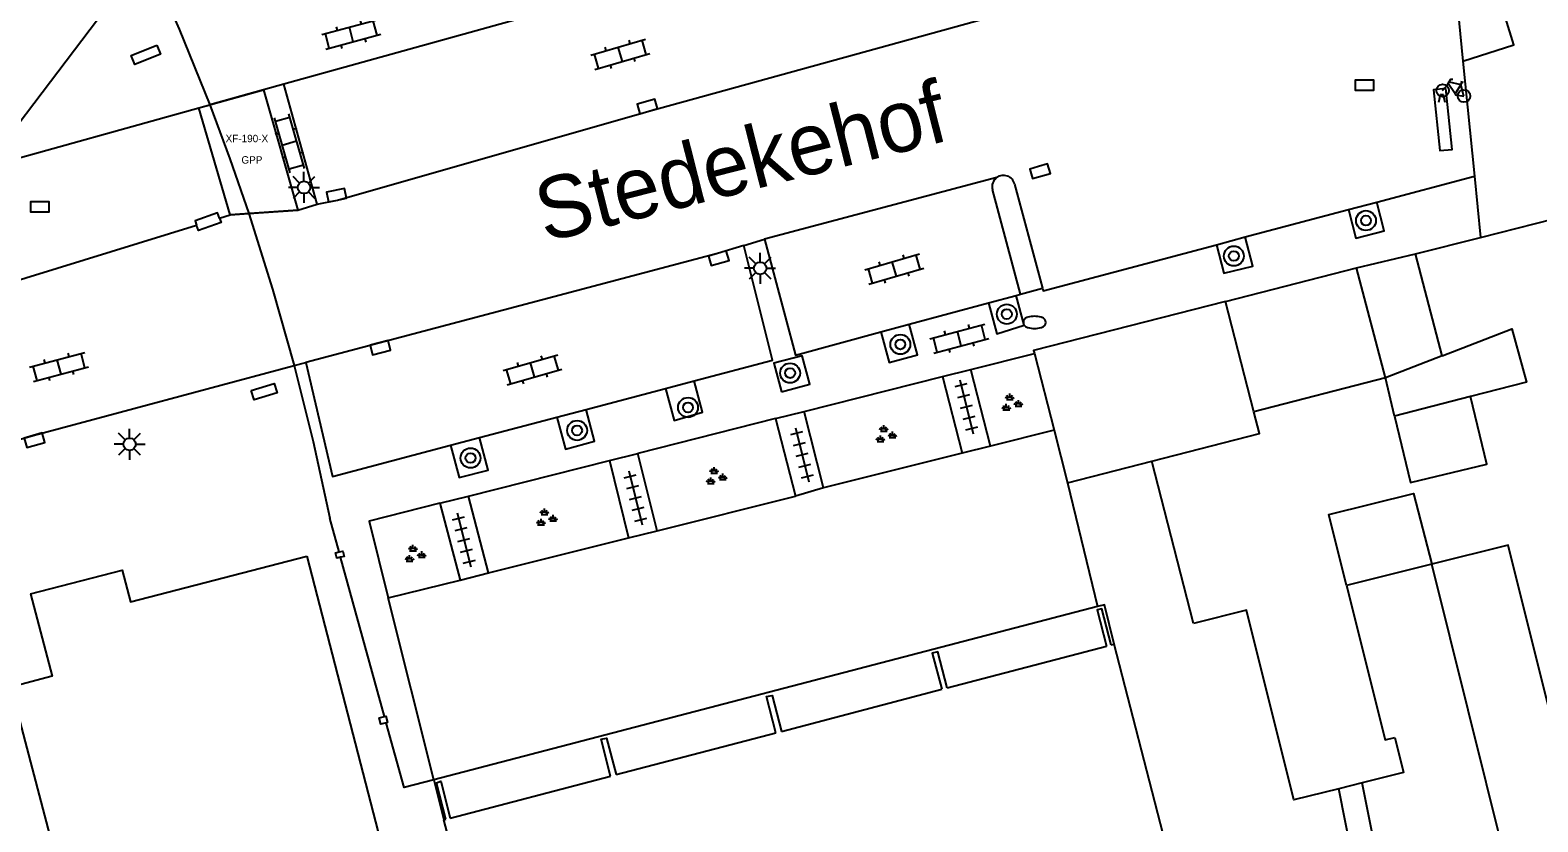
# Model space of a CAD drawing. Extents: x 132998 to 136004, y 396998 to 398512.
# Drawn here: x 133737.1 to 133797.9, y 397452 to 397483.9 of the extents above; entities that cross this region are included whole.
import ezdxf

# ---------------------------------------------------------------- set-up
doc = ezdxf.new("R2010")
doc.units = 0
for name, color, linetype in [('bp-anno-kenteken', 7, 'Continuous'), ('bp-grn-parkeervak', 7, 'Continuous'), ('gg-afsc-erfafscheiding', 7, 'Continuous'), ('gg-afsc-muur', 7, 'Continuous'), ('gg-anno-openbare ruimte label', 7, 'Continuous'), ('gg-bbg-bijgebouw', 7, 'Continuous'), ('gg-bbg-gedigitaliseerde bebouwing', 7, 'Continuous'), ('gg-bbg-gedigitaliseerde bebouwing onder overbouw', 7, 'Continuous'), ('gg-bbg-gedigitaliseerde bijgebouw', 7, 'Continuous'), ('gg-bbg-gedigitaliseerde overbouw', 7, 'Continuous'), ('gg-bbg-hoofdgebouw', 7, 'Continuous'), ('gg-bbg-luifel en loopbrug', 7, 'Continuous'), ('gg-bbg-onder overbouw', 7, 'Continuous'), ('gg-bbg-pand overbouw', 7, 'Continuous'), ('gg-bbg-pilaar onder overbouw', 7, 'Continuous'), ('gg-bbg-pilaar pand', 7, 'Continuous'), ('gg-bbg-tussenscheiding', 7, 'Continuous'), ('gg-knt-verharding', 7, 'Continuous'), ('gg-knt-verharding nz', 7, 'Continuous'), ('gt-symb-boom', 7, 'Continuous'), ('gt-symb-brandkraan', 7, 'Continuous'), ('gt-symb-fietsenrek', 7, 'Continuous'), ('gt-symb-groenvak', 7, 'Continuous'), ('gt-symb-klinker verharding', 7, 'Continuous'), ('gt-symb-kolk', 7, 'Continuous'), ('gt-symb-lichtmast', 7, 'Continuous'), ('gt-symb-tegel verharding', 7, 'Continuous'), ('kenmerkpunt gehandicapten parkeerplaats', 7, 'Continuous')]:
    doc.layers.add(name, color=color, linetype=linetype)

# ---------------------------------------------------------------- blocks, each defined once
blk = doc.blocks.new('gt0-KOLK')
at = {"layer": 'gt-symb-kolk'}
blk.add_lwpolyline([(0, 0), (0.375, 0), (0.375, 0.4), (-0.375, 0.4), (-0.375, 0), (0, 0)], dxfattribs=at)
blk = doc.blocks.new('gt0-KL1')
at = {"layer": 'gt-symb-klinker verharding'}
for p, q in [((-1.15, 0.3), (1.15, 0.3)), ((-1, -0.3), (-1, 0.3)), ((-0.5, 0.3), (-0.5, 0.45)), ((0, -0.3), (0, 0.3)), ((0.5, 0.3), (0.5, 0.45)), ((1, -0.3), (1, 0.3)), ((-1.15, -0.3), (1.15, -0.3)), ((-0.5, -0.45), (-0.5, -0.3)), ((0.5, -0.45), (0.5, -0.3))]:
    blk.add_line(p, q, dxfattribs=at)
blk = doc.blocks.new('gt0-BOOM')
at = {"layer": 'gt-symb-boom'}
for radius in [0.4, 0.2]:
    blk.add_circle((0, 0), radius, dxfattribs=at)
blk = doc.blocks.new('gt0-FREK')
at = {"layer": 'gt-symb-fietsenrek'}
for p, q in [((0.259, 0.762), (0.294, 0.823)), ((0.54, 0.335), (0.259, 0.762)), ((0.294, 0.823), (0.767, 0.714)), ((0.767, 0.714), (0.54, 0.335)), ((0.757, 0.841), (0.866, 0.816)), ((0.767, 0.714), (0.84, 0.822)), ((0.895, 0.252), (0.767, 0.714))]:
    blk.add_line(p, q, dxfattribs=at)
for points in [[(0.036, 0.476), (0.228, 0.708), (0.259, 0.762)], [(0.294, 0.823), (0.36, 0.937), (0.452, 0.935)], [(-0.124, 0), (-0.047, 0.312), (0.053, 0.312), (0.12, 0)], [(0.54, 0.335), (0.555, 0.305), (0.895, 0.252)]]:
    blk.add_lwpolyline(points, dxfattribs=at)
for centre in [(0.036, 0.476), (0.895, 0.252)]:
    blk.add_circle(centre, 0.252, dxfattribs=at)
blk = doc.blocks.new('gt0-LMAST')
at = {"layer": 'gt-symb-lichtmast'}
for p, q in [((-0.005, 0.246), (-0.005, 0.621)), ((-0.182, 0.173), (-0.447, 0.438)), ((0.172, 0.173), (0.437, 0.438)), ((-0.255, -0.004), (-0.63, -0.004)), ((-0.182, -0.181), (-0.447, -0.446)), ((-0.005, -0.254), (-0.005, -0.629)), ((0.437, -0.446), (0.172, -0.181)), ((0.245, -0.004), (0.62, -0.004))]:
    blk.add_line(p, q, dxfattribs=at)
blk.add_circle((-0.005, -0.004), 0.25, dxfattribs=at)
blk = doc.blocks.new('gt0-GRVAK')
at = {"layer": 'gt-symb-groenvak'}
for p, q in [((-0.11, 0.189), (-0.228, 0.24)), ((-0.182, 0.153), (0.088, 0.153)), ((-0.091, 0.211), (-0.156, 0.322)), ((-0.047, 0.214), (-0.047, 0.393)), ((-0.004, 0.211), (0.061, 0.322)), ((0.015, 0.189), (0.133, 0.24)), ((0.262, -0.052), (0.197, 0.059)), ((0.305, -0.049), (0.305, 0.13)), ((0.349, -0.052), (0.414, 0.059)), ((-0.245, -0.228), (-0.363, -0.177)), ((-0.318, -0.264), (-0.047, -0.264)), ((-0.226, -0.206), (-0.291, -0.095)), ((-0.183, -0.203), (-0.183, -0.024)), ((-0.139, -0.206), (-0.074, -0.095)), ((-0.12, -0.228), (-0.002, -0.177)), ((0.243, -0.074), (0.125, -0.023)), ((0.17, -0.11), (0.441, -0.11)), ((0.368, -0.074), (0.486, -0.023))]:
    blk.add_line(p, q, dxfattribs=at)
blk = doc.blocks.new('gt0-BR')
at = {"layer": 'gt-symb-brandkraan'}
for centre, radius, start, end in [((-0.244, 0), 0.206, 107.56694, 252.43307), ((0.599, -2.664), 3, 106.89205, 107.56694), ((0, -0.691), 0.938, 73.10799, 106.89205), ((-0.599, -2.664), 3, 72.43309, 73.10799), ((0.244, 0), 0.206, 287.56695, 72.43309), ((0.599, 2.664), 3, 252.43307, 253.10797), ((0, 0.691), 0.938, 253.10797, 286.89206), ((-0.599, 2.664), 3, 286.89206, 287.56695)]:
    blk.add_arc(centre, radius, start, end, dxfattribs=at)
blk = doc.blocks.new('gt0-TEG1')
at = {"layer": 'gt-symb-tegel verharding'}
for p, q in [((-1.125, 0), (1.125, 0)), ((-0.9, -0.25), (-0.9, 0.25)), ((-0.45, -0.25), (-0.45, 0.25)), ((0, -0.25), (0, 0.25)), ((0.45, -0.25), (0.45, 0.25)), ((0.9, -0.25), (0.9, 0.25))]:
    blk.add_line(p, q, dxfattribs=at)

msp = doc.modelspace()

# ---------------------------------------------------------------- linework, layer by layer
at = {"layer": 'bp-grn-parkeervak'}
msp.add_lwpolyline([(133746.52, 397481.509), (133747.908, 397476.653), (133745.173, 397476.466), (133743.917, 397480.786), (133746.52, 397481.509)], dxfattribs=at)
at = {"layer": 'gg-afsc-erfafscheiding'}
for p, q in [((133778.413, 397467.775), (133775.85, 397467.135)), ((133775.85, 397467.135), (133774.705, 397466.849)), ((133774.705, 397466.849), (133769.11, 397465.452)), ((133769.11, 397465.452), (133767.978, 397465.121)), ((133762.4, 397463.722), (133767.978, 397465.121)), ((133761.238, 397463.431), (133762.4, 397463.722)), ((133755.599, 397462.019), (133761.238, 397463.431)), ((133751.554, 397461.007), (133754.448, 397461.731)), ((133754.448, 397461.731), (133755.599, 397462.019))]:
    msp.add_line(p, q, dxfattribs=at)
at = {"layer": 'gg-afsc-muur'}
msp.add_line((133792.993, 397474.894), (133795.613, 397475.553), dxfattribs=at)
at = {"layer": 'gg-bbg-bijgebouw'}
for p, q in [((133790.609, 397474.325), (133792.993, 397474.894)), ((133785.33, 397472.963), (133790.609, 397474.325)), ((133777.618, 397470.874), (133778.413, 397467.775)), ((133778.413, 397467.775), (133778.956, 397465.659))]:
    msp.add_line(p, q, dxfattribs=at)
msp.add_lwpolyline([(133785.33, 397472.963), (133777.587, 397470.994), (133777.618, 397470.874)], dxfattribs=at)
at = {"layer": 'gg-bbg-gedigitaliseerde bebouwing'}
for p, q in [((133795.613, 397475.553), (133807.837, 397478.654)), ((133784.043, 397459.976), (133782.36, 397466.533)), ((133793.655, 397462.371), (133790.211, 397461.513))]:
    msp.add_line(p, q, dxfattribs=at)
for points in [[(133800.586, 397455.914), (133798.649, 397455.431), (133796.728, 397463.137), (133793.655, 397462.371)], [(133790.211, 397461.513), (133791.765, 397455.28), (133792.159, 397455.378)], [(133789.894, 397453.309), (133788.088, 397452.859), (133786.181, 397460.509), (133784.043, 397459.976)], [(133792.159, 397455.378), (133792.512, 397453.962), (133790.843, 397453.546)]]:
    msp.add_lwpolyline(points, dxfattribs=at)
at = {"layer": 'gg-bbg-gedigitaliseerde bebouwing onder overbouw'}
for p, q in [((133791.519, 397445.144), (133789.894, 397453.309)), ((133792.468, 397445.381), (133790.843, 397453.546))]:
    msp.add_line(p, q, dxfattribs=at)
at = {"layer": 'gg-bbg-gedigitaliseerde bijgebouw'}
for p, q in [((133794.075, 397470.778), (133792.993, 397474.894)), ((133791.784, 397469.887), (133786.47, 397468.523)), ((133792.152, 397468.348), (133791.784, 397469.887)), ((133795.214, 397469.134), (133792.152, 397468.348))]:
    msp.add_line(p, q, dxfattribs=at)
for points in [[(133794.075, 397470.778), (133796.882, 397471.869), (133797.474, 397469.714), (133795.214, 397469.134)], [(133782.36, 397466.533), (133786.695, 397467.645), (133786.47, 397468.523)]]:
    msp.add_lwpolyline(points, dxfattribs=at)
at = {"layer": 'gg-bbg-gedigitaliseerde overbouw'}
msp.add_line((133790.843, 397453.546), (133789.894, 397453.309), dxfattribs=at)
at = {"layer": 'gg-bbg-hoofdgebouw'}
for p, q in [((133794.906, 397482.666), (133795.367, 397478.029)), ((133795.367, 397478.029), (133795.613, 397475.553)), ((133778.956, 397465.659), (133780.158, 397460.661)), ((133782.819, 397451.475), (133780.84, 397459.145)), ((133736.331, 397457.415), (133738.913, 397447.534))]:
    msp.add_line(p, q, dxfattribs=at)
at = {"layer": 'gg-bbg-luifel en loopbrug'}
for points in [[(133792.152, 397468.348), (133792.791, 397465.671), (133795.866, 397466.405), (133795.214, 397469.134)], [(133790.211, 397461.513), (133789.498, 397464.373), (133792.908, 397465.223), (133793.655, 397462.371)]]:
    msp.add_lwpolyline(points, dxfattribs=at)
at = {"layer": 'gg-bbg-onder overbouw'}
for p, q in [((133774.105, 397457.38), (133780.534, 397459.065)), ((133780.709, 397459.111), (133780.84, 397459.145)), ((133767.412, 397455.626), (133773.879, 397457.321)), ((133760.744, 397453.879), (133767.189, 397455.568)), ((133754.053, 397452.125), (133760.518, 397453.819)), ((133753.789, 397452.056), (133753.877, 397452.079))]:
    msp.add_line(p, q, dxfattribs=at)
for points in [[(133794.906, 397482.666), (133796.953, 397483.33), (133795.101, 397489.348), (133794.287, 397489.053)], [(133737.115, 397461.172), (133740.813, 397462.13), (133741.153, 397460.849), (133748.264, 397462.699)], [(133748.264, 397462.699), (133751.758, 397449.164), (133754.377, 397449.845), (133753.789, 397452.056)], [(133737.115, 397461.172), (133737.994, 397457.856), (133736.331, 397457.415)], [(133780.709, 397459.111), (133780.336, 397460.566), (133780.153, 397460.531), (133780.534, 397459.065)], [(133780.84, 397459.145), (133780.444, 397460.736), (133780.158, 397460.661)], [(133774.105, 397457.38), (133773.719, 397458.836), (133773.492, 397458.782), (133773.879, 397457.321)], [(133767.189, 397455.568), (133766.815, 397457.032), (133767.041, 397457.078), (133767.412, 397455.626)], [(133760.518, 397453.819), (133760.141, 397455.311), (133760.362, 397455.35), (133760.744, 397453.879)], [(133753.877, 397452.079), (133753.499, 397453.555), (133753.673, 397453.61), (133754.053, 397452.125)]]:
    msp.add_lwpolyline(points, dxfattribs=at)
at = {"layer": 'gg-bbg-pand overbouw'}
for p, q in [((133794.287, 397489.053), (133794.906, 397482.666)), ((133749.571, 397462.867), (133749.195, 397464.228)), ((133751.405, 397456.225), (133749.632, 397462.647)), ((133780.158, 397460.661), (133753.387, 397453.666))]:
    msp.add_line(p, q, dxfattribs=at)
for points in [[(133741.796, 397486.961), (133743.121, 397483.954), (133744.349, 397480.906)], [(133744.349, 397480.906), (133745.161, 397478.72), (133745.924, 397476.517)], [(133745.924, 397476.517), (133746.89, 397473.463), (133747.76, 397470.38)], [(133747.76, 397470.38), (133748.525, 397467.315), (133749.195, 397464.228)], [(133753.387, 397453.666), (133752.197, 397453.355), (133751.475, 397455.97)]]:
    msp.add_lwpolyline(points, dxfattribs=at)
at = {"layer": 'gg-bbg-pilaar onder overbouw'}
for points in [[(133742.215, 397483.307), (133742.362, 397482.941), (133741.335, 397482.526), (133741.187, 397482.892), (133742.215, 397483.307)], [(133744.743, 397476.334), (133744.667, 397476.549), (133743.76, 397476.228), (133743.823, 397476.05)], [(133744.743, 397476.334), (133744.807, 397476.153), (133743.9, 397475.832), (133743.823, 397476.05)], [(133746.022, 397469.374), (133746.951, 397469.659), (133747.068, 397469.282), (133746.138, 397468.996), (133746.022, 397469.374)], [(133749.632, 397462.647), (133749.483, 397462.61), (133749.428, 397462.833), (133749.571, 397462.867)], [(133751.475, 397455.97), (133751.249, 397455.917), (133751.188, 397456.173), (133751.405, 397456.225)]]:
    msp.add_lwpolyline(points, dxfattribs=at)
at = {"layer": 'gg-bbg-pilaar pand'}
for points in [[(133749.571, 397462.867), (133749.714, 397462.902), (133749.768, 397462.68), (133749.632, 397462.647)], [(133751.405, 397456.225), (133751.46, 397456.238), (133751.52, 397455.981), (133751.475, 397455.97)]]:
    msp.add_lwpolyline(points, dxfattribs=at)
at = {"layer": 'gg-bbg-tussenscheiding'}
for p, q in [((133791.784, 397469.887), (133790.609, 397474.325)), ((133786.47, 397468.523), (133785.33, 397472.963)), ((133794.075, 397470.778), (133791.784, 397469.887)), ((133778.956, 397465.659), (133782.36, 397466.533)), ((133797.566, 397446.658), (133793.655, 397462.371))]:
    msp.add_line(p, q, dxfattribs=at)
at = {"layer": 'gg-knt-verharding'}
for p, q in [((133771.736, 397488.517), (133747.34, 397481.737)), ((133747.34, 397481.737), (133746.52, 397481.509)), ((133748.691, 397476.892), (133747.34, 397481.737)), ((133746.52, 397481.509), (133744.349, 397480.906)), ((133746.52, 397481.509), (133747.908, 397476.653)), ((133777.054, 397473.264), (133775.924, 397477.488)), ((133776.82, 397477.705), (133777.94, 397473.504)), ((133791.434, 397476.978), (133795.367, 397478.029)), ((133747.908, 397476.653), (133748.691, 397476.892)), ((133790.296, 397476.679), (133791.434, 397476.978)), ((133786.126, 397475.571), (133790.296, 397476.679)), ((133765.895, 397475.221), (133766.731, 397475.484)), ((133784.968, 397475.25), (133786.126, 397475.571)), ((133775.766, 397472.915), (133776.878, 397473.216)), ((133776.878, 397473.216), (133777.054, 397473.264)), ((133777.054, 397473.264), (133777.94, 397473.504)), ((133772.567, 397472.049), (133775.766, 397472.915)), ((133771.427, 397471.74), (133772.567, 397472.049)), ((133775.049, 397470.227), (133777.618, 397470.874)), ((133747.76, 397470.38), (133748.224, 397470.504)), ((133773.918, 397469.942), (133775.049, 397470.227)), ((133775.85, 397467.135), (133775.049, 397470.227)), ((133762.74, 397469.463), (133763.897, 397469.769)), ((133768.331, 397468.534), (133773.918, 397469.942)), ((133773.918, 397469.942), (133774.705, 397466.849)), ((133759.531, 397468.613), (133762.74, 397469.463)), ((133758.36, 397468.303), (133759.531, 397468.613)), ((133767.178, 397468.244), (133768.331, 397468.534)), ((133769.11, 397465.452), (133768.331, 397468.534)), ((133755.229, 397467.475), (133758.36, 397468.303)), ((133767.178, 397468.244), (133761.617, 397466.842)), ((133767.178, 397468.244), (133767.978, 397465.121)), ((133754.066, 397467.167), (133755.229, 397467.475)), ((133754.785, 397465.121), (133760.481, 397466.556)), ((133760.481, 397466.556), (133761.617, 397466.842)), ((133760.481, 397466.556), (133761.238, 397463.431)), ((133762.4, 397463.722), (133761.617, 397466.842)), ((133753.638, 397464.832), (133754.785, 397465.121)), ((133753.638, 397464.832), (133754.448, 397461.731)), ((133755.599, 397462.019), (133754.785, 397465.121)), ((133753.387, 397453.666), (133751.554, 397461.007))]:
    msp.add_line(p, q, dxfattribs=at)
for points in [[(133790.296, 397476.679), (133790.587, 397475.519), (133791.731, 397475.816), (133791.434, 397476.978)], [(133763.897, 397469.769), (133767.057, 397470.606), (133765.895, 397475.221)], [(133766.731, 397475.484), (133767.976, 397470.805), (133771.427, 397471.74)], [(133777.94, 397473.504), (133777.967, 397473.403), (133784.968, 397475.25)], [(133784.968, 397475.25), (133785.257, 397474.105), (133786.437, 397474.389), (133786.126, 397475.571)], [(133775.766, 397472.915), (133776.106, 397471.658), (133777.204, 397472.011), (133776.878, 397473.216)], [(133771.427, 397471.74), (133771.761, 397470.507), (133772.9, 397470.818), (133772.567, 397472.049)], [(133767.413, 397469.327), (133768.557, 397469.635), (133768.249, 397470.782), (133767.101, 397470.486), (133767.413, 397469.327)], [(133748.224, 397470.504), (133749.301, 397465.905), (133754.066, 397467.167)], [(133762.74, 397469.463), (133763.083, 397468.169), (133764.233, 397468.5), (133763.897, 397469.769)], [(133758.36, 397468.303), (133758.704, 397467.006), (133759.871, 397467.328), (133759.531, 397468.613)], [(133754.066, 397467.167), (133754.411, 397465.863), (133755.578, 397466.158), (133755.229, 397467.475)], [(133753.638, 397464.832), (133750.779, 397464.112), (133751.554, 397461.007)]]:
    msp.add_lwpolyline(points, dxfattribs=at)
for centre, radius, start, end in [((133776.372, 397477.596), 0.461, 13.67439, 126.24458), ((133776.373, 397477.596), 0.462, 126.41241, 193.52557)]:
    msp.add_arc(centre, radius, start, end, dxfattribs=at)
at = {"layer": 'gg-knt-verharding nz'}
for p, q in [((133743.917, 397480.786), (133744.349, 397480.906)), ((133745.173, 397476.466), (133743.917, 397480.786)), ((133776.099, 397477.968), (133766.731, 397475.484)), ((133744.743, 397476.334), (133745.173, 397476.466)), ((133745.173, 397476.466), (133745.924, 397476.517)), ((133745.924, 397476.517), (133747.908, 397476.653)), ((133753.387, 397453.666), (133753.789, 397452.056))]:
    msp.add_line(p, q, dxfattribs=at)
for points in [[(133741.796, 397486.961), (133735.301, 397478.391), (133743.917, 397480.786)], [(133748.691, 397476.892), (133749.506, 397477.063), (133762.061, 397480.647), (133776.563, 397484.637)], [(133794.222, 397481.563), (133793.724, 397481.513), (133793.969, 397479.056), (133794.466, 397479.105), (133794.222, 397481.563)], [(133732.178, 397472.591), (133735.824, 397473.585), (133743.823, 397476.05)], [(133765.895, 397475.221), (133764.829, 397474.905), (133748.224, 397470.504)], [(133734.002, 397466.631), (133737.227, 397467.561), (133747.76, 397470.38)]]:
    msp.add_lwpolyline(points, dxfattribs=at)

# ---------------------------------------------------------------- block references
at = {"layer": 'gt-symb-boom'}
for p in [(133790.995, 397476.234), (133785.665, 397474.803), (133776.506, 397472.458), (133772.212, 397471.238), (133767.764, 397470.081), (133763.646, 397468.693), (133759.171, 397467.766), (133754.872, 397466.654)]:
    msp.add_blockref('gt0-BOOM', p, dxfattribs=at)
at = {"layer": 'gt-symb-brandkraan'}
msp.add_blockref('gt0-BR', (133777.624, 397472.124), dxfattribs=at)
at = {"layer": 'gt-symb-fietsenrek'}
msp.add_blockref('gt0-FREK', (133794.052, 397481.006), dxfattribs=at)
at = {"layer": 'gt-symb-groenvak'}
for p in [(133776.669, 397468.861), (133771.588, 397467.59), (133764.745, 397465.894), (133757.898, 397464.225), (133752.598, 397462.762)]:
    msp.add_blockref('gt0-GRVAK', p, dxfattribs=at)
at = {"layer": 'gt-symb-klinker verharding'}
for p, rotation in [((133750.062, 397483.741), 14.953564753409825), ((133760.913, 397482.941), 16.079172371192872), ((133747.565, 397479.351), 105.96901652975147), ((133771.967, 397474.279), 16.079172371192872), ((133774.59, 397471.473), 14.953564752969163), ((133738.274, 397470.326), 14.95356475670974), ((133757.372, 397470.212), 16.079172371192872)]:
    msp.add_blockref('gt0-KL1', p, dxfattribs=dict(at, rotation=rotation))
at = {"layer": 'gt-symb-kolk'}
for p in [(133790.938, 397481.495), (133737.5, 397476.592)]:
    msp.add_blockref('gt0-KOLK', p, dxfattribs=at)
for p, rotation in [((133762.06, 397480.647), 15.898187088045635), ((133777.79, 397478.416), -163.684806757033), ((133749.506, 397477.063), 11.826703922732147), ((133764.829, 397474.905), -163.50377577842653), ((133751.184, 397471.296), -165.17189147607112), ((133737.227, 397467.561), -163.92082762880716)]:
    msp.add_blockref('gt0-KOLK', p, dxfattribs=dict(at, rotation=rotation))
at = {"layer": 'gt-symb-lichtmast'}
for p in [(133748.159, 397477.575), (133766.56, 397474.313), (133741.124, 397467.214)]:
    msp.add_blockref('gt0-LMAST', p, dxfattribs=at)
at = {"layer": 'gt-symb-tegel verharding'}
for p, rotation in [((133774.877, 397468.72), -75.99155652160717), ((133768.249, 397466.785), -75.99155652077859), ((133761.524, 397465.044), -75.9915565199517), ((133754.606, 397463.35), -75.99155652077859)]:
    msp.add_blockref('gt0-TEG1', p, dxfattribs=dict(at, rotation=rotation))

# ---------------------------------------------------------------- texts
at = {"layer": 'bp-anno-kenteken'}
msp.add_text('XF-190-X', height=0.3, dxfattribs=at).set_placement((133744.992, 397479.394))
at = {"layer": 'gg-anno-openbare ruimte label'}
msp.add_text('Stedekehof', height=2.5, rotation=14.2, dxfattribs=at).set_placement((133757.871, 397475.348))
at = {"layer": 'kenmerkpunt gehandicapten parkeerplaats'}
msp.add_text('GPP', height=0.3, dxfattribs=at).set_placement((133745.629, 397478.531))

doc.saveas('drawing.dxf')
